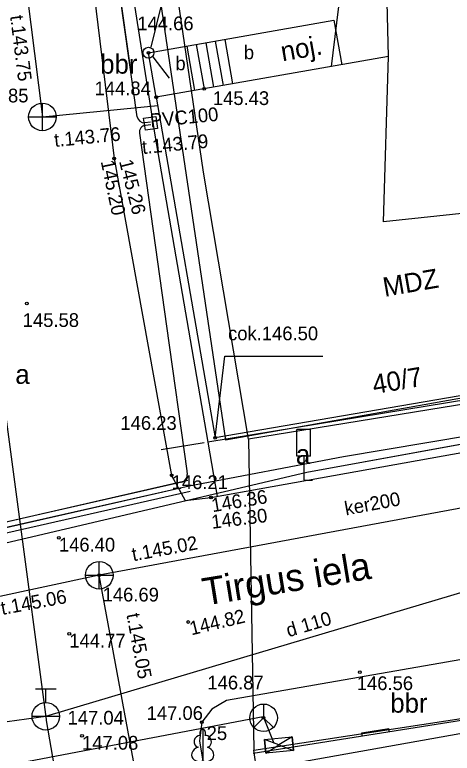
# Model space of a CAD drawing. Extents: x 728710 to 728960, y 272811 to 273475.
# Drawn here: x 728837.6 to 728853.49, y 272956.75 to 272983.61 of the extents above; entities that cross this region are included whole.
import ezdxf

# ---------------------------------------------------------------- set-up
doc = ezdxf.new("R2010")
doc.units = 0
for name, color, linetype in [('58', 7, 'Continuous'), ('GEOD_ELEM_####_TKST_#', 7, 'Continuous'), ('Level 15', 7, 'Continuous'), ('Level 17', 7, 'Continuous'), ('Level 23', 7, 'Continuous'), ('Level 29', 7, 'Continuous'), ('Level 3', 7, 'Continuous'), ('Level 36', 7, 'Continuous'), ('Level 39', 7, 'Continuous'), ('Level 4', 7, 'Continuous'), ('Level 41', 7, 'Continuous'), ('Level 43', 7, 'Continuous'), ('Level 45', 7, 'Continuous'), ('Level 46', 7, 'Continuous'), ('Level 47', 7, 'Continuous'), ('Level 48', 7, 'Continuous'), ('Level 49', 7, 'Continuous'), ('Level 50', 7, 'Continuous'), ('Level 52', 7, 'Continuous'), ('Level 54', 7, 'Continuous'), ('Level 55', 7, 'Continuous'), ('Level 56', 7, 'Continuous'), ('Level 57', 7, 'Continuous'), ('Level 58', 7, 'Continuous'), ('Level 59', 7, 'Continuous'), ('Level 60', 7, 'Continuous'), ('Level 62', 7, 'Continuous'), ('Level 9', 7, 'Continuous'), ('PNTNO', 7, 'Continuous'), ('RAMI_UZMR_####_####_#', 7, 'Continuous'), ('RELJ_ELEM_####_####_#', 7, 'Continuous'), ('RELJ_NOGA_####_####_#', 7, 'Continuous'), ('ROBZ_ELEM_####_####_#', 7, 'Continuous'), ('ROBZ_UZMR_####_####_#', 7, 'Continuous'), ('TERT_ELEM_####_####_#', 7, 'Continuous'), ('TERT_KONT_####_####_#', 7, 'Continuous')]:
    doc.layers.add(name, color=color, linetype=linetype)

msp = doc.modelspace()

# ---------------------------------------------------------------- linework, layer by layer
at = {"layer": 'GEOD_ELEM_####_TKST_#'}
msp.add_lwpolyline([(728834.651, 272965.281), (728835.049, 272963.886), (728848.214, 272966.974), (728858.246, 272968.805), (728863.75, 272969.856)], dxfattribs=at)
at = {"layer": 'Level 15'}
msp.add_lwpolyline([(728842.788, 272979.471), (728842.345, 272979.409), (728842.284, 272979.845), (728842.727, 272979.907)], close=True, dxfattribs=at)
at = {"layer": 'Level 17'}
for p, q in [((728838.727, 272958.097), (728858.701, 272964.056)), ((728823.317, 272956.063), (728838.727, 272958.097))]:
    msp.add_line(p, q, dxfattribs=at)
for points in [[(728832.551, 273004.399), (728838.736, 272957.979), (728838.743, 272957.939)], [(728838.743, 272957.939), (728846.579, 272912.528)]]:
    msp.add_lwpolyline(points, dxfattribs=at)
at = {"layer": 'Level 23'}
for points in [[(728834.604, 273011.578), (728838.604, 272979.894), (728842.796, 272980.305)], [(728858.12, 272966.472), (728840.671, 272963.226), (728823.226, 272959.486)], [(728849.007, 272911.469), (728845.423, 272937.468), (728840.671, 272963.226)]]:
    msp.add_lwpolyline(points, dxfattribs=at)
at = {"layer": 'Level 29'}
for p, q in [((728838.604, 272979.394), (728838.604, 272980.394)), ((728838.104, 272979.894), (728839.104, 272979.894)), ((728840.671, 272962.726), (728840.671, 272963.726)), ((728840.171, 272963.226), (728841.171, 272963.226))]:
    msp.add_line(p, q, dxfattribs=at)
for centre in [(728838.604, 272979.894), (728840.671, 272963.226)]:
    msp.add_circle(centre, 0.5, dxfattribs=at)
at = {"layer": 'Level 3'}
for p, q in [((728851.179, 272982.093), (728842.743, 272980.609)), ((728842.743, 272980.609), (728844.883, 272968.221)), ((728859.749, 272970.788), (728844.885, 272968.22)), ((728863.627, 272959.495), (728846.257, 272956.74))]:
    msp.add_line(p, q, dxfattribs=at)
at = {"layer": 'Level 36'}
for p, q in [((728843.89, 272966.667), (728833.996, 272964.414)), ((728843.934, 272966.472), (728834.04, 272964.219)), ((728843.978, 272966.277), (728834.084, 272964.024))]:
    msp.add_line(p, q, dxfattribs=at)
msp.add_lwpolyline([(728841.143, 272986.336), (728841.784, 272981.767)], dxfattribs=at)
at = {"layer": 'Level 39'}
for p, q in [((728838.352, 272959.097), (728839.102, 272959.097)), ((728838.727, 272958.597), (728838.727, 272959.097)), ((728838.228, 272958.097), (728839.228, 272958.097))]:
    msp.add_line(p, q, dxfattribs=at)
for centre in [(728838.727, 272958.097), (728838.728, 272958.097)]:
    msp.add_circle(centre, 0.5, dxfattribs=at)
at = {"layer": 'Level 4'}
msp.add_line((728859.98, 272970.601), (728844.615, 272968.066), dxfattribs=at)
for points in [[(728845.654, 273100.85), (728832.719, 273098.413), (728826.071, 273097.316), (728825.017, 273097.001), (728824.765, 273096.832), (728824.532, 273096.455), (728824.532, 273096.455), (728826.161, 273084.877), (728827.437, 273076.575), (728829.749, 273059.3), (728831.728, 273043.761), (728834.021, 273027.538), (728834.782, 273021.709), (728836.279, 273011.943), (728839.357, 272993.501), (728839.499, 272992.383), (728841.21, 272978.381), (728843.301, 272966.86), (728843.797, 272965.94)], [(728845.919, 273099.374), (728832.98, 273096.936), (728826.409, 273095.852), (728826.143, 273095.772), (728827.647, 273085.083), (728828.941, 273076.709), (728831.314, 273059.418), (728833.202, 273044.226), (728835.526, 273027.512), (728836.266, 273021.924), (728837.76, 273012.18), (728840.331, 272994.327), (728840.331, 272994.327), (728840.331, 272994.327), (728842.687, 272979.229), (728844.615, 272968.066)], [(728843.797, 272965.94), (728844.724, 272966.05), (728858.44, 272968.517)], [(728844.615, 272968.066), (728844.952, 272966.091)], [(728856.484, 272960.622), (728845.294, 272958.672), (728844.766, 272958.358), (728844.393, 272957.882), (728844.309, 272957.202), (728844.514, 272955.94), (728847.548, 272936.925), (728849.888, 272920.816), (728857.475, 272869.863), (728857.811, 272869.575)]]:
    msp.add_lwpolyline(points, dxfattribs=at)
at = {"layer": 'Level 41'}
msp.add_lwpolyline([(728811.889, 272951.962), (728816.826, 272952.795), (728834.47, 272955.772), (728838.603, 272956.561), (728846.624, 272958.09), (728847.01, 272957.116)], dxfattribs=at)
at = {"layer": 'Level 43'}
msp.add_line((728842.621, 272982.077), (728843.211, 272981.301), dxfattribs=at)
at = {"layer": 'Level 45'}
msp.add_line((728844.482, 272968.044), (728842.915, 272967.785), dxfattribs=at)
at = {"layer": 'Level 46'}
msp.add_line((728846.642, 272958.044), (728846.996, 272957.69), dxfattribs=at)
msp.add_lwpolyline([(728846.642, 272958.544), (728846.642, 272958.044), (728846.289, 272957.69)], dxfattribs=at)
msp.add_circle((728846.642, 272958.044), 0.5, dxfattribs=at)
at = {"layer": 'Level 47'}
msp.add_lwpolyline([(728846.679, 272957.256), (728847.674, 272957.353), (728847.723, 272956.855), (728846.727, 272956.758)], close=True, dxfattribs=at)
for points in [[(728847.201, 272957.056), (728846.679, 272957.256), (728846.727, 272956.758), (728847.201, 272957.056)], [(728847.201, 272957.056), (728847.723, 272956.855), (728847.674, 272957.353), (728847.201, 272957.056)]]:
    msp.add_lwpolyline(points, dxfattribs=at)
at = {"layer": 'Level 48'}
for centre in [(728842.458, 272982.229), (728844.478, 272980.914), (728842.743, 272980.609), (728841.21, 272978.381), (728838.04, 272973.106), (728844.885, 272968.22), (728843.301, 272966.86), (728844.732, 272966.051), (728839.204, 272964.59), (728840.671, 272963.226), (728843.902, 272961.526), (728839.582, 272961.099), (728850.135, 272959.702), (728846.642, 272958.044), (728844.393, 272957.882), (728840.045, 272957.383)]:
    msp.add_circle(centre, 0.05, dxfattribs=at)
at = {"layer": 'Level 49'}
for p, q in [((728848.347, 272968.529), (728847.847, 272968.529)), ((728847.847, 272967.56), (728847.847, 272968.529)), ((728848.347, 272967.56), (728848.347, 272968.529)), ((728848.347, 272967.56), (728847.847, 272967.56)), ((728848.101, 272967.56), (728848.101, 272966.682)), ((728848.101, 272966.682), (728848.416, 272966.682))]:
    msp.add_line(p, q, dxfattribs=at)
at = {"layer": 'Level 52'}
msp.add_line((728842.552, 272982.431), (728842.963, 272984.1), dxfattribs=at)
msp.add_circle((728842.458, 272982.229), 0.2, dxfattribs=at)
at = {"layer": 'Level 9'}
for p, q in [((728842.458, 272982.229), (728849.196, 272983.414)), ((728849.196, 272983.414), (728849.481, 272981.794)), ((728845.228, 272982.716), (728845.512, 272981.096)), ((728843.849, 272982.474), (728844.134, 272980.854)), ((728844.193, 272982.534), (728844.478, 272980.914)), ((728844.538, 272982.595), (728844.823, 272980.975)), ((728844.883, 272982.655), (728845.168, 272981.036)), ((728842.743, 272980.609), (728842.458, 272982.229)), ((728850.207, 272957.492), (728851.192, 272957.657)), ((728850.226, 272957.37), (728850.207, 272957.492)), ((728851.212, 272957.526), (728851.192, 272957.657))]:
    msp.add_line(p, q, dxfattribs=at)
msp.add_lwpolyline([(728844.883, 272968.221), (728845.231, 272971.193), (728848.788, 272971.193)], dxfattribs=at)
at = {"layer": 'RAMI_UZMR_####_####_#'}
for points in [[(728862.157, 272893.095), (728861.3, 272900.225), (728860.555, 272913.018), (728859.353, 272922.664), (728857.836, 272933.151), (728857.298, 272939.138), (728865.025, 272943.82), (728867.908, 272945.567), (728865.999, 272958.94), (728863.367, 272971.714), (728860.682, 272977.116), (728851.003, 272976.08), (728851.179, 272982.093), (728851.003, 272989.484), (728862.411, 272996.126), (728865.099, 273006.046), (728863.87, 273011.218), (728860.116, 273016.786), (728848.126, 273018.981), (728842.745, 273067.512)], [(728851.444, 273000.991), (728849.094, 272981.726)]]:
    msp.add_lwpolyline(points, dxfattribs=at)
at = {"layer": 'RELJ_ELEM_####_####_#'}
msp.add_lwpolyline([(728834.432, 272965.54), (728834.651, 272965.281), (728835, 272964.019), (728835.049, 272963.886), (728848.214, 272966.974), (728858.392, 272968.826), (728863.751, 272969.849)], dxfattribs=at)
at = {"layer": 'ROBZ_ELEM_####_####_#'}
for points in [[(728827.017, 273094.024), (728832.315, 273055.38), (728845.254, 272968.134)], [(728863.436, 272971.38), (728845.254, 272968.134)], [(728865.859, 272959.623), (728847.05, 272956.265)]]:
    msp.add_lwpolyline(points, dxfattribs=at)
at = {"layer": 'ROBZ_UZMR_####_####_#'}
for p, q in [((728844.454, 272977.889), (728842.238, 272993.006)), ((728846.098, 272968.178), (728844.454, 272977.889)), ((728861.124, 272970.623), (728846.098, 272968.178)), ((728846.098, 272968.178), (728846.285, 272956.862)), ((728846.285, 272956.862), (728866.726, 272960.006)), ((728848.039, 272945.089), (728846.285, 272956.862))]:
    msp.add_line(p, q, dxfattribs=at)
at = {"layer": 'TERT_ELEM_####_####_#'}
for points in [[(728842.049, 272979.899), (728839.462, 272998.277)], [(728842.531, 272979.708), (728842.324, 272979.685)], [(728842.541, 272979.608), (728842.353, 272979.588)], [(728842.132, 272979.305), (728843.108, 272972.289), (728843.851, 272967.026), (728843.866, 272966.888)], [(728863.704, 272970.076), (728855.675, 272968.562), (728849.54, 272967.534), (728843.934, 272966.472)], [(728843.673, 272966.618), (728834.234, 272964.468)], [(728843.934, 272966.472), (728834.722, 272964.374)]]:
    msp.add_lwpolyline(points, dxfattribs=at)
for centre, start, end in [((728842.297, 272979.934), 188.0136, 276.2697), ((728842.38, 272979.339), 96.2697, 187.9174), ((728843.617, 272966.861), 282.8283, 6.1361)]:
    msp.add_arc(centre, 0.25, start, end, dxfattribs=at)
at = {"layer": 'TERT_KONT_####_####_#'}
for points in [[(728844.431, 272957.627), (728844.431, 272956.474)], [(728844.52, 272957.395), (728844.519, 272957.396)]]:
    msp.add_lwpolyline(points, dxfattribs=at)
for centre, major_axis, ratio, start_param, end_param in [((728844.431, 272957.477), (0, -0.15), 0.707107, 3.14537, 5.287485), ((728844.43, 272957.477), (0, -0.15), 0.707107, 0.995701, 3.137816), ((728844.302, 272957.182), (-0.039, -0.212), 0.861323, 3.141593, 6.283185), ((728844.559, 272957.182), (0.039, -0.212), 0.861323, 0, 3.141593), ((728844.341, 272956.72), (0.307, 0.095), 0.814445, 1.570796, 4.752015), ((728844.52, 272956.72), (-0.307, 0.095), 0.814445, 1.531171, 4.712389)]:
    msp.add_ellipse(centre, major_axis=major_axis, ratio=ratio, start_param=start_param, end_param=end_param, dxfattribs=at)

# ---------------------------------------------------------------- texts
at = {"layer": '58'}
msp.add_text(' 146.87', height=0.5, dxfattribs=at).set_placement((728844.413, 272959.075))
at = {"layer": 'Level 50'}
for s, p in [('b', (728845.924, 272981.992)), ('b', (728843.438, 272981.592)), ('cok.146.50', (728845.351, 272971.772))]:
    msp.add_text(s, height=0.5, dxfattribs=at).set_placement(p)
at = {"layer": 'Level 54'}
msp.add_text('Tirgus iela', height=1, rotation=9.194, dxfattribs=at).set_placement((728844.504, 272962.12))
at = {"layer": 'Level 55'}
msp.add_text('d 110', height=0.5, rotation=16.6116, dxfattribs=at).set_placement((728847.548, 272960.97))
at = {"layer": 'Level 56'}
for s, p in [(' 144.85', (728835.868, 272980.422)), (' 146.69', (728840.607, 272962.273))]:
    msp.add_text(s, height=0.5, dxfattribs=at).set_placement(p)
at = {"layer": 'Level 57'}
for s, p in [(' 144.66', (728841.867, 272983.045)), (' 144.84', (728840.314, 272980.682)), (' 145.43', (728844.612, 272980.328)), (' 145.58', (728837.704, 272972.257)), (' 146.23', (728841.253, 272968.515)), ('146.21', (728843.301, 272966.36)), ('146.40', (728839.204, 272964.09)), ('144.77', (728839.582, 272960.599)), (' 146.56', (728849.841, 272959.051)), ('147.06', (728842.392, 272957.965)), ('147.08', (728840.045, 272956.883))]:
    msp.add_text(s, height=0.5, dxfattribs=at).set_placement(p)
for s, rotation, p in [('145.20', 281.9004, (728840.721, 272978.278)), ('145.26', 284.27, (728841.386, 272978.282)), ('146.36', 9.4698, (728844.789, 272965.518)), ('146.30', 7.1307, (728844.773, 272964.914)), ('144.82', 13.4981, (728844.019, 272961.04))]:
    msp.add_text(s, height=0.5, rotation=rotation, dxfattribs=at).set_placement(p)
at = {"layer": 'Level 58'}
for s, p in [('bbr', (728840.705, 272981.468)), ('a', (728837.621, 272970.186)), ('a', (728847.814, 272967.274)), ('bbr', (728851.246, 272958.229))]:
    msp.add_text(s, height=0.7, dxfattribs=at).set_placement(p)
at = {"layer": 'Level 59'}
for s, rotation, p in [('noj.', 9.973, (728847.327, 272981.914)), ('MDZ', 9.838, (728851.04, 272973.35))]:
    msp.add_text(s, height=0.7, rotation=rotation, dxfattribs=at).set_placement(p)
at = {"layer": 'Level 60'}
for s, rotation, p in [('t.143.75', 277.195, (728837.428, 272983.564)), ('PVC100', 5.597, (728842.54, 272979.514)), ('t.143.76', 5.597, (728839.058, 272978.801)), ('t.143.79', 5.597, (728842.248, 272978.543)), ('ker200', 10.538, (728849.633, 272965.401)), ('t.145.02', 10.538, (728841.904, 272963.734)), ('t.145.06', 10.538, (728837.143, 272961.78)), ('t.145.05', 280.453, (728841.656, 272961.801))]:
    msp.add_text(s, height=0.5, rotation=rotation, dxfattribs=at).set_placement(p)
at = {"layer": 'Level 62'}
msp.add_text('40/7', height=0.7, rotation=9.838, dxfattribs=at).set_placement((728850.657, 272969.81))
at = {"layer": 'PNTNO'}
msp.add_text('147.04', height=0.5, dxfattribs=at).set_placement((728839.519, 272957.795))
at = {"layer": 'RELJ_NOGA_####_####_#'}
msp.add_text('25', height=0.5, dxfattribs=at).set_placement((728844.573, 272957.234))

doc.saveas('drawing.dxf')
